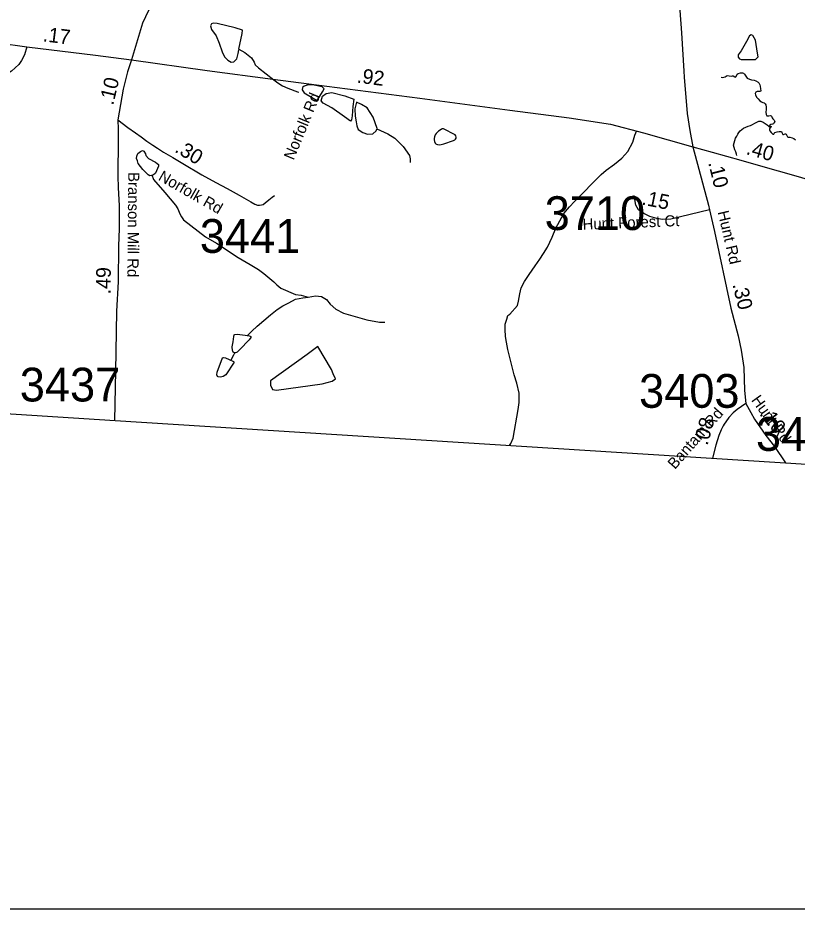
# Model space of a CAD drawing. Extents: x 1662474 to 1856135, y 779280 to 917889.
# Drawn here: x 1767584 to 1774232, y 782767 to 790369 of the extents above; entities that cross this region are included whole.
import ezdxf

# ---------------------------------------------------------------- set-up
doc = ezdxf.new("R2010")
doc.units = 0
for name, color, linetype in [('Cogo Default Point CELL', 7, 'Continuous'), ('Exist Boundary Political CountyLine', 7, 'Continuous'), ('Exist Hydrographic Creek Single Shore', 7, 'Continuous'), ('Exist Hydrographic Misc Water Feature', 7, 'Continuous'), ('Exist Hydrographic Pond Under 1500 Sq Ft', 7, 'Continuous'), ('Exist Road Non-System Type 51 Label', 7, 'Continuous'), ('Exist Road Primary NC Attributed', 7, 'Continuous'), ('Exist Road Secondary Mileage Tenths English Label', 7, 'Continuous'), ('Exist Road Secondary Type 41 Attributed', 7, 'Continuous'), ('Exist Road Secondary Type 51 Attributed', 7, 'Continuous'), ('Exist Road Secondary Type 51 Label', 7, 'Continuous'), ('Map Preparation Inset Cut Line', 7, 'Continuous'), ('Prop DGN Element Guardrail', 7, 'Continuous'), ('Prop Guardrail', 7, 'Continuous')]:
    doc.layers.add(name, color=color, linetype=linetype)

msp = doc.modelspace()

# ---------------------------------------------------------------- linework, layer by layer
at = {"layer": 'Exist Boundary Political CountyLine'}
msp.add_lwpolyline([(1690037.5, 791664.5), (1701364.2, 790957.5), (1714716, 790252.3), (1740499.2, 788706.5), (1750629.1, 788065.3), (1759370.2, 787540.1), (1762189.4, 787333), (1768414.3, 786933.6), (1776472.8, 786425.7), (1794607.1, 785397.2), (1814974.6, 784258.7), (1839558.3, 782880.6)], dxfattribs=at)
at = {"layer": 'Exist Hydrographic Creek Single Shore'}
for points in [[(1773582.9, 789863.9), (1773596.8, 789860.8), (1773617, 789865.5), (1773634, 789876.2), (1773652.4, 789874.9), (1773671.8, 789872.6), (1773679.6, 789874.2), (1773685.8, 789872.9), (1773699.6, 789864.8), (1773706.1, 789863.9), (1773710.4, 789868.1), (1773719.6, 789887.1), (1773729, 789894.4), (1773747.6, 789900.7), (1773764.8, 789899.4), (1773772.6, 789896.8), (1773781.8, 789888.9), (1773793.6, 789871.8), (1773806.5, 789855.3), (1773824, 789845.3), (1773843.1, 789840.3), (1773863.9, 789835.9), (1773879.4, 789830.6), (1773898, 789821.4), (1773903.5, 789815.1), (1773912.8, 789797), (1773915.9, 789785.4), (1773919.6, 789764.5), (1773921.4, 789746.1), (1773920.1, 789740.1), (1773900.6, 789741.4), (1773889.4, 789741.1), (1773879.1, 789735.6), (1773875.5, 789730.4), (1773873.6, 789722.8), (1773875.5, 789712.2), (1773886, 789693.4), (1773898, 789676.8), (1773913.5, 789662.4), (1773926.4, 789652.9), (1773940.2, 789647.7), (1773950, 789642.9), (1773958.6, 789635.3), (1773963.4, 789627.8), (1773967.6, 789607.5), (1773967.1, 789587.6), (1773964.8, 789565), (1773967.1, 789545.3), (1773973.1, 789533.2), (1773980.8, 789531.9), (1773990.8, 789534.3), (1774001.8, 789535.6), (1774009.9, 789534), (1774014, 789530.1), (1774019.5, 789516.2), (1774024.5, 789507.2), (1774036.1, 789496), (1774040, 789484.7), (1774036.4, 789476.3), (1774029.5, 789466.1), (1774022.1, 789463.2), (1774006.8, 789459.2), (1773998, 789452.9), (1773995.1, 789446.4), (1773996, 789444.5), (1774004.9, 789443.8), (1774009.6, 789441.4), (1774008.5, 789433.2), (1774001.5, 789428.2)], [(1773715.9, 789193.4), (1773713.8, 789205.2), (1773707.8, 789224.9), (1773700.9, 789244.2), (1773693.9, 789263.4), (1773689.6, 789283.9), (1773694.1, 789302.2), (1773699.4, 789322.2), (1773706.1, 789341.6), (1773716.6, 789359.5), (1773726.4, 789378.1), (1773732.8, 789389.7), (1773744.2, 789404.9), (1773758.6, 789417.5), (1773773.6, 789428), (1773792.5, 789436.4), (1773812.5, 789443.8), (1773832.4, 789451.1), (1773851, 789460.2), (1773869.4, 789470.5), (1773887.2, 789479.7), (1773905.1, 789487.1), (1773923.2, 789488.9), (1773942.1, 789479.4), (1773958.6, 789468.9), (1773974.6, 789456.3), (1773991.2, 789443.8), (1774000.4, 789435.9), (1774001.5, 789428.2)], [(1774001.5, 789428.2), (1773996.5, 789424.3), (1773995.4, 789410.1), (1773998.6, 789404.4), (1774009.4, 789390.2), (1774024.5, 789375.8), (1774031.9, 789377.9), (1774036.4, 789384.4), (1774042.6, 789390.4), (1774062.4, 789395.7), (1774078.9, 789398.9), (1774099.1, 789398.3), (1774101.8, 789392.3), (1774110.4, 789374.4), (1774116.6, 789373.4), (1774128.5, 789378.6), (1774133.5, 789379.4), (1774137.4, 789376.3), (1774144, 789365.5), (1774150.2, 789354.2), (1774155.8, 789350.8), (1774169.4, 789350.1), (1774189.1, 789346.4), (1774202.2, 789339.6), (1774218.8, 789329.6)]]:
    msp.add_lwpolyline(points, dxfattribs=at)
at = {"layer": 'Exist Hydrographic Misc Water Feature'}
for points in [[(1769468.9, 790100.6), (1769520.7, 790072.9), (1769576.5, 790026.4), (1769600.1, 789990.2), (1769609.9, 789968.1), (1769635.8, 789941.9), (1769768.9, 789838.8), (1769800.6, 789814.5), (1769842.7, 789788.2), (1769886.3, 789767.8), (1769970, 789739.1), (1769982.1, 789735)], [(1770647.5, 789421), (1770739.6, 789380.7), (1770799, 789342.2), (1770870.6, 789271.6), (1770923.9, 789195.1), (1770931.7, 789167.1), (1770931.5, 789135.1)], [(1771777.5, 786721.6), (1771790.1, 786739.5), (1771808.3, 786783.4), (1771852.4, 787029.1), (1771860.8, 787087), (1771859.6, 787167), (1771840.3, 787253.2), (1771816.9, 787325.4), (1771785.9, 787449.7), (1771764.6, 787539.8), (1771751.1, 787604), (1771743.5, 787652.1), (1771739.8, 787710.1), (1771740.4, 787756.1), (1771754.8, 787800), (1771765, 787829.9), (1771781, 787841.8), (1771845.6, 787915.3), (1771854, 787951.2), (1771866.5, 788015.1), (1771878.8, 788067.1), (1771907.3, 788120.8), (1771945.9, 788180.5), (1771996.5, 788254.1), (1772036.9, 788311.8), (1772069.3, 788359.6), (1772101.7, 788413.3), (1772142.5, 788499), (1772173.1, 788574.7), (1772240.3, 788700.3), (1772290.6, 788755.9), (1772333, 788801.5), (1772559, 789033.7), (1772601.2, 789069.3), (1772673.8, 789120.8), (1772736.2, 789172.3), (1772786.6, 789227.9), (1772831.3, 789307.5), (1772847.7, 789367.4), (1772864.1, 789409.3)], [(1768728, 789029.1), (1768741.7, 788991.1), (1768836.9, 788880.2), (1768927.9, 788771.4), (1768947.6, 788741.3), (1768965.3, 788697.2), (1768979.2, 788671), (1768997, 788646.8), (1769122.1, 788549.8), (1769185.9, 788501.3), (1769277.3, 788448.4), (1769464.3, 788324.9), (1769565.9, 788266.1), (1769637.6, 788223.4), (1769683.3, 788187.1), (1769717, 788158.8), (1769766.8, 788116.4), (1769792.6, 788092.2), (1769826.3, 788063.9), (1769952, 788008.8), (1770002, 788002.4), (1770061.9, 787987.9)], [(1769543.6, 787658.8), (1769581.2, 787697.8), (1769625.7, 787739.5), (1769740.3, 787836.6), (1769796.7, 787880.1), (1769843.3, 787911.7), (1769895.4, 787939.3), (1769953.6, 787968.8), (1770013.7, 787982.3), (1770061.9, 787987.9)], [(1770061.9, 787987.9), (1770122, 787999.4), (1770173.8, 787993), (1770215.7, 787966.7), (1770247.2, 787926.4), (1770297.1, 787884), (1770362.7, 787849.4), (1770562.4, 787793.8), (1770668.2, 787772.9), (1770714.1, 787772.6)], [(1769401.4, 787447.7), (1769425.6, 787495), (1769435.3, 787512.3)]]:
    msp.add_lwpolyline(points, dxfattribs=at)
at = {"layer": 'Exist Hydrographic Pond Under 1500 Sq Ft'}
for points in [[(1769468.9, 790100.6), (1769498, 790236.3), (1769501.4, 790263.1), (1769439.3, 790284.9), (1769283.3, 790320.1), (1769251.4, 790323.5), (1769236.3, 790316.8), (1769226.3, 790301.7), (1769234.7, 790268.1), (1769274.9, 790214.5), (1769300.1, 790154.1), (1769326.9, 790078.7), (1769347, 790035.1), (1769375.6, 790006.6), (1769402.4, 789991.5), (1769427.6, 789994.9), (1769452.7, 790018.3), (1769462.8, 790065.3), (1769467.8, 790095.5)], [(1773893.1, 790068.8), (1773875.1, 790178.8), (1773853, 790218.8), (1773839, 790222.8), (1773825, 790214.8), (1773801, 790166.8), (1773755, 790088.8), (1773729, 790052.8), (1773729, 790032.8), (1773739, 790018.8), (1773755, 790012.8), (1773837, 790012.8), (1773877.1, 790014.8), (1773899.1, 790036.8), (1773893.1, 790068.8)], [(1770136.7, 789664.9), (1770183.3, 789738.1), (1770196.6, 789762.4), (1770181, 789780.1), (1770112.3, 789793.4), (1770061.4, 789797.9), (1770025.9, 789786.8), (1770012.6, 789773.5), (1770008.2, 789755.8), (1770025.9, 789729.2), (1770090.2, 789691.5), (1770136.7, 789664.9)], [(1770172.2, 789660.5), (1770183.3, 789700.4), (1770214.3, 789724.8), (1770263.1, 789731.4), (1770373.9, 789702.6), (1770449.2, 789673.8), (1770440.4, 789611.8), (1770435.9, 789534.2), (1770431.5, 789498.8), (1770422.6, 789487.7), (1770371.7, 789525.4), (1770263.1, 789600.7), (1770187.7, 789640.6), (1770172.2, 789660.5)], [(1770474.3, 789649.4), (1770459.6, 789592.7), (1770460.8, 789531.2), (1770469.4, 789480.7), (1770475.6, 789448.7), (1770487.9, 789417.9), (1770526.1, 789389.6), (1770566.7, 789377.2), (1770613.6, 789379.7), (1770640.7, 789404.3), (1770649.3, 789425.3), (1770614.8, 789522.5), (1770564.3, 789600.1), (1770516.2, 789629.7), (1770474.3, 789649.4)], [(1771137.3, 789353.4), (1771135.2, 789339.4), (1771135.2, 789327.4), (1771139.1, 789313.4), (1771143, 789301.3), (1771150.8, 789295.3), (1771156.7, 789291.2), (1771164.7, 789287.2), (1771182.8, 789285), (1771218.9, 789294.7), (1771299.3, 789322.1), (1771311.2, 789328), (1771317.3, 789334), (1771323.3, 789343.9), (1771323.5, 789351.9), (1771321.4, 789361.9), (1771313.6, 789370), (1771214, 789420.8), (1771208, 789422.9), (1771203.9, 789422.9), (1771193.9, 789417), (1771171.9, 789403.2), (1771151.6, 789383.3), (1771143.4, 789371.3), (1771137.3, 789353.4)], [(1768754.7, 789041.2), (1768740.6, 789029.3), (1768724.6, 789023.5), (1768708.6, 789021.6), (1768696.7, 789029.7), (1768649.1, 789076.1), (1768611.4, 789126.5), (1768603.6, 789148.5), (1768595.8, 789170.6), (1768597.9, 789188.6), (1768608.1, 789212.5), (1768630.3, 789228.3), (1768648.3, 789236.2), (1768658.3, 789232.1), (1768672.1, 789208), (1768676, 789193.9), (1768697.7, 789169.8), (1768757.6, 789139.3), (1768773.4, 789127.1), (1768783.4, 789117), (1768785.3, 789103), (1768758.8, 789045.2), (1768754.7, 789041.2)], [(1769565.9, 787653.8), (1769572.1, 787649.9), (1769572.8, 787643), (1769556.7, 787623.8), (1769477.5, 787541.5), (1769454.4, 787518.5), (1769448.9, 787514.5), (1769441.3, 787512.3), (1769431.3, 787512.3), (1769425.9, 787515.1), (1769422.1, 787518.5), (1769416.7, 787525.2), (1769414.4, 787532.3), (1769411.3, 787562.3), (1769421.3, 787606.9), (1769427.5, 787651.5), (1769430.5, 787664.5), (1769434.4, 787668.4), (1769454.4, 787672.2), (1769523.6, 787661.5), (1769558.2, 787656.8), (1769565.9, 787653.8)], [(1769789.6, 787192.8), (1770179.6, 787247.4), (1770266.6, 787269.8), (1770293.9, 787289.7), (1770274, 787331.9), (1770259.1, 787369.1), (1770142.4, 787565.3), (1770051.2, 787498.9), (1769739.9, 787272.3), (1769739.9, 787235), (1769756.1, 787199.7), (1769789.6, 787192.8)], [(1769387.4, 787454.1), (1769423.3, 787437.8), (1769429, 787433.7), (1769358.3, 787324.2), (1769336.1, 787310.4), (1769314.2, 787304.6), (1769292, 787306.8), (1769286.1, 787308.8), (1769280.1, 787322.9), (1769284.2, 787346.9), (1769329.4, 787468.5), (1769337.6, 787472.4), (1769355.4, 787468.3), (1769387.4, 787454.1)]]:
    msp.add_lwpolyline(points, dxfattribs=at)
at = {"layer": 'Exist Road Primary NC Attributed'}
for points in [[(1764655.3, 790527.8), (1765087.7, 790522.6), (1765403.4, 790519.6), (1765542.1, 790526.3), (1765764.9, 790502.7), (1765871.2, 790477.6), (1766060, 790420.8), (1766321.2, 790332.2), (1766523.3, 790275.4), (1766604.5, 790263.6), (1766718.1, 790243), (1766961.6, 790213.5), (1767123.9, 790198.7), (1767416, 790155.2), (1767659.5, 790122.7)], [(1767659.5, 790122.7), (1768245.3, 790050.4), (1768553.7, 790010.6)], [(1768553.7, 790010.6), (1769199.9, 789918.4), (1769759.2, 789844.6), (1770221, 789787), (1771011.9, 789683.8), (1771782.1, 789580.5), (1772286.7, 789514.8), (1772639.4, 789462.4), (1772919.7, 789388.6), (1773341.7, 789268.4)], [(1773341.7, 789268.4), (1773505.6, 789223.6), (1773751.7, 789154), (1773937.7, 789100.3), (1774201.7, 789026.7), (1774405.7, 788968.7), (1774677.1, 788876.6), (1774863, 788825), (1775032.7, 788779.3), (1775096, 788767.5), (1775144, 788756.1), (1775181.9, 788746.1), (1775217.9, 788740.1), (1775255.6, 788734.1), (1775303.9, 788728.2), (1775378.3, 788723.3)]]:
    msp.add_lwpolyline(points, dxfattribs=at)
at = {"layer": 'Exist Road Secondary Type 41 Attributed'}
msp.add_lwpolyline([(1768437.1, 789499.3), (1768522, 789434.7), (1768588.3, 789386.8), (1768636.2, 789352.6), (1768684.3, 789316.9), (1768735.8, 789282.3), (1768774.4, 789256.9), (1768826.2, 789223), (1768905.4, 789177.1), (1768992.9, 789126.1), (1769154.8, 789029.6), (1769272.9, 788963.5), (1769371, 788912), (1769470.9, 788857.7), (1769571.2, 788799.9), (1769604.9, 788780.2), (1769627.1, 788771.9), (1769645.1, 788772.1), (1769663.2, 788774.1), (1769677.1, 788778.1), (1769692.8, 788792.2), (1769724.8, 788818.1), (1769754.8, 788840.2), (1769772.3, 788852.4)], dxfattribs=at)
at = {"layer": 'Exist Road Secondary Type 51 Attributed'}
for points in [[(1769543.3, 792588.4), (1769538.7, 792366.4), (1769525, 792077.5), (1769506.6, 791958.3), (1769465.3, 791843.6), (1769391.9, 791675.7), (1769194.5, 791295.1), (1768887, 790770.4), (1768726.4, 790490.6), (1768646.8, 790323.2), (1768553.7, 790010.6)], [(1773213, 790660.3), (1773245.8, 790241.3), (1773265.5, 789913), (1773267.1, 789861.9), (1773293, 789553.2), (1773316.7, 789407.1), (1773341.7, 789268.4)], [(1767659.5, 790122.7), (1767640.3, 790051.9), (1767616.7, 790004.7), (1767591.6, 789970.7), (1767529.7, 789914.7), (1767295, 789771.5), (1767045.7, 789574.6), (1766932.1, 789481.6), (1766579.4, 789170.3), (1766334.5, 788971.8), (1766271.6, 788912.7), (1766248.9, 788890.7), (1766226.8, 788853.8), (1766210.5, 788808), (1766200.2, 788749), (1766197.3, 788707.7)], [(1768553.7, 790010.6), (1768520.4, 789909), (1768481.4, 789760.8), (1768447.4, 789564.2), (1768437.1, 789499.3)], [(1768437.1, 789499.3), (1768440, 789418.2), (1768440, 789332.6), (1768436.7, 789020.6), (1768438.9, 788918.5), (1768447.4, 788768.3), (1768447.4, 788570.5), (1768443, 788424.4), (1768438.6, 788116), (1768426.8, 787868.1), (1768420.9, 787519.2), (1768416.4, 787358.3), (1768409.4, 786933.9)], [(1773341.7, 789268.4), (1773475.4, 788770.5), (1773484.1, 788731.4)], [(1773484.1, 788731.4), (1773154.3, 788653.1), (1773082, 788648.7), (1773033.4, 788656.1), (1772975.8, 788675.2), (1772922.7, 788700.3), (1772878.4, 788732.8), (1772854.8, 788772.6), (1772841.5, 788853.8)], [(1773484.1, 788731.4), (1773525.4, 788547), (1773666.4, 787891.7), (1773729.7, 787656.8), (1773753, 787533.5), (1773775.5, 787386.9), (1773782.2, 787190.3), (1773793.9, 787080.4)], [(1773793.9, 787080.4), (1773719.4, 787029), (1773684.7, 786999.9), (1773648.1, 786959.2), (1773622.6, 786922.2), (1773610.1, 786904.3), (1773601.3, 786888.7), (1773584.6, 786856.4), (1773563.8, 786807.4), (1773538.2, 786724.9), (1773510, 786612.4)], [(1773793.9, 787080.4), (1773835.5, 787002.1), (1773867.2, 786947.1), (1773965.4, 786805.5), (1774038.7, 786713.9), (1774133.2, 786573.1)]]:
    msp.add_lwpolyline(points, dxfattribs=at)
at = {"layer": 'Map Preparation Inset Cut Line'}
msp.add_lwpolyline([(1793585.1, 782767.4), (1731035.7, 782767.4), (1731035.7, 826588.1), (1793585.1, 826588.1)], close=True, dxfattribs=at)

# ---------------------------------------------------------------- texts
at = {"layer": 'Cogo Default Point CELL'}
for s, p in [('3710', (1772078, 788559.1)), ('3441', (1769136.6, 788364.5)), ('3437', (1767600.7, 787097.1)), ('3403', (1772883.4, 787043.2)), ('3402', (1773880.4, 786675.7))]:
    msp.add_text(s, height=288, dxfattribs=at).set_placement(p)
at = {"layer": 'Exist Road Non-System Type 51 Label'}
msp.add_text('Norfolk Rd', height=95, rotation=67.54153, dxfattribs=at).set_placement((1769936.3, 789149.8))
at = {"layer": 'Exist Road Secondary Mileage Tenths English Label'}
for s, rotation, p in [('.10', 76.78011, (1768397.3, 789618)), ('.30', 329.20318, (1768914.7, 789230)), ('.10', 283.98632, (1773471.9, 789133.3)), ('.15', 348.69416, (1772900.4, 788777.6)), ('.30', 283.81845, (1773679.4, 788094.7)), ('.10', 307.91519, (1773904.8, 786990.7)), ('.08', 74.65169, (1773466.5, 786716.6))]:
    msp.add_text(s, height=125, rotation=rotation, dxfattribs=at).set_placement(p)
at = {"layer": 'Exist Road Secondary Type 51 Label'}
for s, rotation, p in [('Branson Mill Rd', 269.49667, (1768526.1, 789053.3)), ('Norfolk Rd', 330.28125, (1768775.2, 788989.5)), ('Hunt Forest Ct', 2.21553, (1772403.1, 788561)), ('Hunt Rd', 283.21828, (1773552.8, 788713)), ('Hunt Rd', 305.69968, (1773836.7, 787108.4)), ('Bantam Rd', 48.72031, (1773189, 786513.1))]:
    msp.add_text(s, height=95, rotation=rotation, dxfattribs=at).set_placement(p)
at = {"layer": 'Prop DGN Element Guardrail'}
msp.add_text('.49', height=125, rotation=89.17763, dxfattribs=at).set_placement((1768374.5, 788009.5))
at = {"layer": 'Prop Guardrail'}
for s, rotation, p in [('.17', 352.96381, (1767793.4, 790169.2)), ('.92', 352.55945, (1770471.3, 789817.4)), ('.40', 343.89589, (1773789.7, 789208.1))]:
    msp.add_text(s, height=125, rotation=rotation, dxfattribs=at).set_placement(p)

doc.saveas('drawing.dxf')
